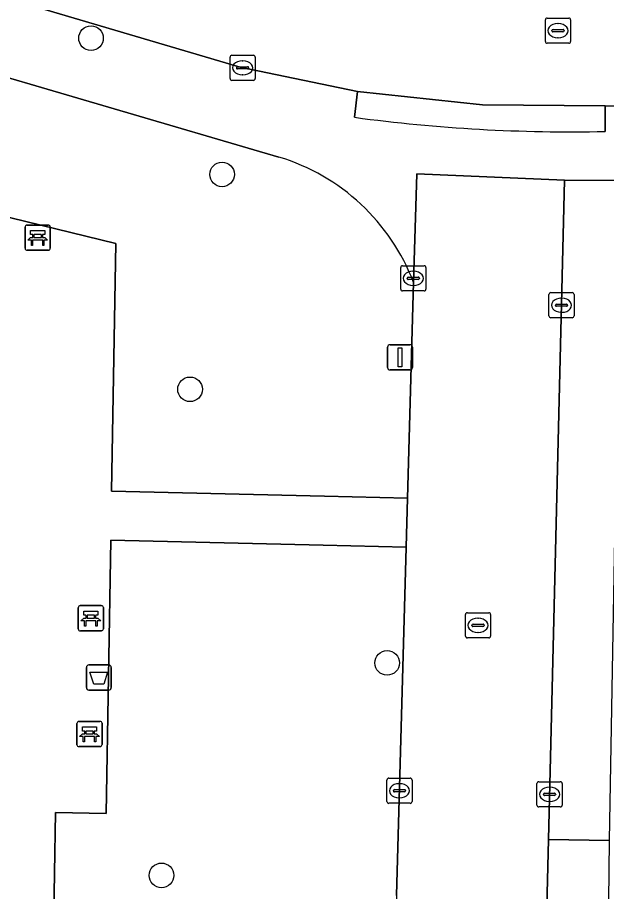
# Model space of a CAD drawing. Extents: x 160023 to 161302, y 384750 to 385707.
# Drawn here: x 160601.98 to 160625.39, y 385103.94 to 385138.66 of the extents above; entities that cross this region are included whole.
import ezdxf

# ---------------------------------------------------------------- set-up
doc = ezdxf.new("R2010")
doc.units = 0
for name, color, linetype in [('IMGEO_Afvalbak', 7, 'Continuous'), ('IMGEO_Bank', 7, 'Continuous'), ('IMGEO_Boom', 7, 'Continuous'), ('IMGEO_Groenvoorziening', 7, 'Continuous'), ('IMGEO_Kolk', 7, 'Continuous'), ('IMGEO_Lichtmast', 7, 'Continuous'), ('IMGEO_Rijbaan_lokaal_open', 7, 'Continuous'), ('IMGEO_Rioolput', 7, 'Continuous'), ('IMGEO_Voetpad_halfverhard', 7, 'Continuous'), ('IMGEO_Voetpad_open', 7, 'Continuous')]:
    doc.layers.add(name, color=color, linetype=linetype)

msp = doc.modelspace()

# ---------------------------------------------------------------- linework, layer by layer
at = {"layer": 'IMGEO_Afvalbak'}
for p, q in [((160604.713, 385112.041), (160604.713, 385112.841)), ((160604.713, 385112.841), (160604.713, 385112.041)), ((160604.813, 385112.941), (160605.603, 385112.941)), ((160605.603, 385112.941), (160604.813, 385112.941)), ((160605.703, 385112.841), (160605.703, 385112.041)), ((160605.703, 385112.041), (160605.703, 385112.841)), ((160605.603, 385111.941), (160604.813, 385111.941)), ((160604.813, 385111.941), (160605.603, 385111.941))]:
    msp.add_line(p, q, dxfattribs=at)
msp.add_lwpolyline([(160604.856, 385112.655), (160605.56, 385112.655), (160605.411, 385112.185), (160605.005, 385112.185), (160604.856, 385112.655)], dxfattribs=at)
for centre, start, end in [((160604.813, 385112.841), 90, 180), ((160604.813, 385112.841), 90, 180), ((160605.603, 385112.841), 0, 90), ((160605.603, 385112.841), 360, 90), ((160604.813, 385112.041), 180, 270), ((160604.813, 385112.041), 180, 270), ((160605.603, 385112.041), 270, 0), ((160605.603, 385112.041), 270, 0)]:
    msp.add_arc(centre, 0.1, start, end, dxfattribs=at)
at = {"layer": 'IMGEO_Bank'}
for p, q in [((160602.353, 385130.418), (160603.194, 385130.418)), ((160603.194, 385130.418), (160602.353, 385130.418)), ((160602.278, 385129.493), (160602.278, 385130.334)), ((160602.278, 385130.334), (160602.278, 385129.493)), ((160602.587, 385129.924), (160602.587, 385130.03)), ((160602.631, 385130.03), (160602.631, 385129.924)), ((160602.919, 385130.036), (160602.637, 385130.036)), ((160602.925, 385129.924), (160602.925, 385130.03)), ((160602.969, 385130.03), (160602.969, 385129.924)), ((160603.278, 385130.343), (160603.278, 385129.502)), ((160603.278, 385129.502), (160603.278, 385130.343)), ((160602.975, 385129.816), (160602.582, 385129.816)), ((160602.637, 385129.918), (160602.919, 385129.918)), ((160603.203, 385129.418), (160602.362, 385129.418)), ((160602.362, 385129.418), (160603.203, 385129.418)), ((160604.392, 385114.373), (160604.392, 385115.214)), ((160604.392, 385115.214), (160604.392, 385114.373)), ((160604.467, 385115.298), (160605.308, 385115.298)), ((160605.308, 385115.298), (160604.467, 385115.298)), ((160605.392, 385115.223), (160605.392, 385114.382)), ((160605.392, 385114.382), (160605.392, 385115.223)), ((160604.701, 385114.804), (160604.701, 385114.91)), ((160604.745, 385114.91), (160604.745, 385114.804)), ((160605.033, 385114.916), (160604.751, 385114.916)), ((160604.751, 385114.798), (160605.033, 385114.798)), ((160605.039, 385114.804), (160605.039, 385114.91)), ((160605.083, 385114.91), (160605.083, 385114.804)), ((160605.089, 385114.696), (160604.696, 385114.696)), ((160605.317, 385114.298), (160604.476, 385114.298)), ((160604.476, 385114.298), (160605.317, 385114.298)), ((160604.338, 385109.775), (160604.338, 385110.616)), ((160604.338, 385110.616), (160604.338, 385109.775)), ((160604.413, 385110.7), (160605.254, 385110.7)), ((160605.254, 385110.7), (160604.413, 385110.7)), ((160605.338, 385110.625), (160605.338, 385109.784)), ((160605.338, 385109.784), (160605.338, 385110.625)), ((160604.647, 385110.206), (160604.647, 385110.312)), ((160604.691, 385110.312), (160604.691, 385110.206)), ((160604.979, 385110.318), (160604.697, 385110.318)), ((160604.985, 385110.206), (160604.985, 385110.312)), ((160605.029, 385110.312), (160605.029, 385110.206)), ((160605.035, 385110.098), (160604.642, 385110.098)), ((160604.697, 385110.2), (160604.979, 385110.2)), ((160605.263, 385109.7), (160604.422, 385109.7)), ((160604.422, 385109.7), (160605.263, 385109.7))]:
    msp.add_line(p, q, dxfattribs=at)
for points in [[(160602.581, 385130.036), (160602.495, 385130.036), (160602.495, 385130.197), (160603.058, 385130.197), (160603.058, 385130.036), (160602.975, 385130.036)], [(160602.525, 385129.816), (160602.383, 385129.816), (160602.495, 385129.918), (160602.581, 385129.918)], [(160602.575, 385129.809), (160602.575, 385129.602), (160602.532, 385129.602), (160602.532, 385129.809)], [(160602.975, 385129.918), (160603.058, 385129.918), (160603.17, 385129.816), (160603.031, 385129.816)], [(160603.025, 385129.809), (160603.025, 385129.602), (160602.981, 385129.602), (160602.981, 385129.809)], [(160604.695, 385114.916), (160604.609, 385114.916), (160604.609, 385115.077), (160605.172, 385115.077), (160605.172, 385114.916), (160605.089, 385114.916)], [(160604.639, 385114.696), (160604.497, 385114.696), (160604.609, 385114.798), (160604.695, 385114.798)], [(160605.089, 385114.798), (160605.172, 385114.798), (160605.284, 385114.696), (160605.145, 385114.696)], [(160604.689, 385114.689), (160604.689, 385114.482), (160604.646, 385114.482), (160604.646, 385114.689)], [(160605.139, 385114.689), (160605.139, 385114.482), (160605.095, 385114.482), (160605.095, 385114.689)], [(160604.641, 385110.318), (160604.555, 385110.318), (160604.555, 385110.479), (160605.118, 385110.479), (160605.118, 385110.318), (160605.035, 385110.318)], [(160604.585, 385110.098), (160604.443, 385110.098), (160604.555, 385110.2), (160604.641, 385110.2)], [(160604.635, 385110.091), (160604.635, 385109.884), (160604.592, 385109.884), (160604.592, 385110.091)], [(160605.035, 385110.2), (160605.118, 385110.2), (160605.23, 385110.098), (160605.091, 385110.098)], [(160605.085, 385110.091), (160605.085, 385109.884), (160605.041, 385109.884), (160605.041, 385110.091)]]:
    msp.add_lwpolyline(points, dxfattribs=at)
for centre, radius, start, end in [((160602.356, 385130.34), 0.0779, 92.4484, 184.2845), ((160602.356, 385130.34), 0.0779, 92.4484, 184.2845), ((160603.2, 385130.34), 0.0779, 2.4484, 94.2845), ((160603.2, 385130.34), 0.0779, 2.4484, 94.2845), ((160602.58, 385130.029), 0.00671, 2.8957, 87.1043), ((160602.637, 385130.029), 0.00671, 92.8957, 177.1043), ((160602.919, 385130.029), 0.00671, 2.8957, 87.1043), ((160602.976, 385130.029), 0.00671, 92.8957, 177.1043), ((160602.525, 385129.809), 0.00671, 2.8957, 87.1043), ((160602.582, 385129.809), 0.00671, 92.8957, 177.1043), ((160602.58, 385129.925), 0.00671, 272.8957, 357.1043), ((160602.637, 385129.925), 0.00671, 182.8957, 267.1043), ((160602.919, 385129.925), 0.00671, 272.8957, 357.1043), ((160602.976, 385129.925), 0.00671, 182.8957, 267.1043), ((160602.974, 385129.809), 0.00671, 2.8957, 87.1043), ((160603.031, 385129.809), 0.00671, 92.8957, 177.1043), ((160602.356, 385129.496), 0.0779, 182.4484, 274.2845), ((160602.356, 385129.496), 0.0779, 182.4484, 274.2845), ((160603.2, 385129.496), 0.0779, 272.4484, 4.2845), ((160603.2, 385129.496), 0.0779, 272.4484, 4.2845), ((160604.47, 385115.22), 0.0779, 92.4484, 184.2845), ((160604.47, 385115.22), 0.0779, 92.4484, 184.2845), ((160605.314, 385115.22), 0.0779, 2.4484, 94.2845), ((160605.314, 385115.22), 0.0779, 2.4484, 94.2845), ((160604.694, 385114.909), 0.00671, 2.8957, 87.1043), ((160604.694, 385114.805), 0.00671, 272.8957, 357.1043), ((160604.751, 385114.909), 0.00671, 92.8957, 177.1043), ((160604.751, 385114.805), 0.00671, 182.8957, 267.1043), ((160605.033, 385114.909), 0.00671, 2.8957, 87.1043), ((160605.033, 385114.805), 0.00671, 272.8957, 357.1043), ((160605.09, 385114.909), 0.00671, 92.8957, 177.1043), ((160605.09, 385114.805), 0.00671, 182.8957, 267.1043), ((160604.639, 385114.689), 0.00671, 2.8957, 87.1043), ((160604.696, 385114.689), 0.00671, 92.8957, 177.1043), ((160605.088, 385114.689), 0.00671, 2.8957, 87.1043), ((160605.145, 385114.689), 0.00671, 92.8957, 177.1043), ((160605.314, 385114.376), 0.0779, 272.4484, 4.2845), ((160605.314, 385114.376), 0.0779, 272.4484, 4.2845), ((160604.47, 385114.376), 0.0779, 182.4484, 274.2845), ((160604.47, 385114.376), 0.0779, 182.4484, 274.2845), ((160604.416, 385110.622), 0.0779, 92.4484, 184.2845), ((160604.416, 385110.622), 0.0779, 92.4484, 184.2845), ((160605.26, 385110.622), 0.0779, 2.4484, 94.2845), ((160605.26, 385110.622), 0.0779, 2.4484, 94.2845), ((160604.64, 385110.311), 0.00671, 2.8957, 87.1043), ((160604.697, 385110.311), 0.00671, 92.8957, 177.1043), ((160604.979, 385110.311), 0.00671, 2.8957, 87.1043), ((160605.036, 385110.311), 0.00671, 92.8957, 177.1043), ((160604.585, 385110.091), 0.00671, 2.8957, 87.1043), ((160604.642, 385110.091), 0.00671, 92.8957, 177.1043), ((160604.64, 385110.207), 0.00671, 272.8957, 357.1043), ((160604.697, 385110.207), 0.00671, 182.8957, 267.1043), ((160604.979, 385110.207), 0.00671, 272.8957, 357.1043), ((160605.036, 385110.207), 0.00671, 182.8957, 267.1043), ((160605.034, 385110.091), 0.00671, 2.8957, 87.1043), ((160605.091, 385110.091), 0.00671, 92.8957, 177.1043), ((160604.416, 385109.778), 0.0779, 182.4484, 274.2845), ((160604.416, 385109.778), 0.0779, 182.4484, 274.2845), ((160605.26, 385109.778), 0.0779, 272.4484, 4.2845), ((160605.26, 385109.778), 0.0779, 272.4484, 4.2845)]:
    msp.add_arc(centre, radius, start, end, dxfattribs=at)
at = {"layer": 'IMGEO_Boom'}
for centre in [(160604.899, 385137.842), (160610.109, 385132.428), (160608.835, 385123.892), (160616.67, 385113.023), (160607.7, 385104.584)]:
    msp.add_circle(centre, 0.489, dxfattribs=at)
at = {"layer": 'IMGEO_Groenvoorziening'}
for points in [[(160598.804, 385137.086), (160597.472, 385131.741), (160605.883, 385129.682), (160605.718, 385119.846), (160614.175, 385119.646), (160617.484, 385119.568), (160617.723, 385128.133)], [(160612.37, 385133.118), (160598.804, 385137.086)], [(160617.044, 385103.79), (160617.43, 385117.621), (160614.133, 385117.699), (160605.686, 385117.9), (160605.504, 385107.037), (160603.489, 385107.085), (160603.449, 385104.674), (160603.035, 385079.917), (160602.909, 385072.356)]]:
    msp.add_lwpolyline(points, dxfattribs=at)
msp.add_arc((160609.967, 385125.171), 8.302, 20.9, 73.1774, dxfattribs=at)
at = {"layer": 'IMGEO_Kolk'}
for p, q in [((160610.425, 385136.237), (160610.425, 385137.089)), ((160610.5, 385137.163), (160611.352, 385137.163)), ((160611.426, 385137.089), (160611.426, 385136.237)), ((160610.684, 385136.657), (160610.684, 385136.669)), ((160611.122, 385136.62), (160610.724, 385136.62)), ((160610.727, 385136.706), (160611.125, 385136.706)), ((160610.913, 385136.943), (160610.938, 385136.943)), ((160611.168, 385136.669), (160611.168, 385136.657)), ((160610.936, 385136.383), (160610.911, 385136.383)), ((160611.352, 385136.163), (160610.5, 385136.163)), ((160617.209, 385127.875), (160617.209, 385128.727)), ((160617.284, 385128.801), (160618.136, 385128.801)), ((160618.21, 385128.727), (160618.21, 385127.875)), ((160617.468, 385128.295), (160617.468, 385128.307)), ((160617.511, 385128.344), (160617.909, 385128.344)), ((160617.697, 385128.581), (160617.722, 385128.581)), ((160617.952, 385128.307), (160617.952, 385128.295)), ((160617.906, 385128.258), (160617.508, 385128.258)), ((160617.72, 385128.021), (160617.695, 385128.021)), ((160618.136, 385127.801), (160617.284, 385127.801)), ((160623.101, 385126.807), (160623.101, 385127.659)), ((160623.176, 385127.733), (160624.028, 385127.733)), ((160624.102, 385127.659), (160624.102, 385126.807)), ((160623.36, 385127.227), (160623.36, 385127.239)), ((160623.403, 385127.276), (160623.801, 385127.276)), ((160623.589, 385127.513), (160623.614, 385127.513)), ((160623.844, 385127.239), (160623.844, 385127.227)), ((160623.798, 385127.19), (160623.4, 385127.19)), ((160623.612, 385126.953), (160623.587, 385126.953)), ((160624.028, 385126.733), (160623.176, 385126.733)), ((160616.658, 385107.52), (160616.658, 385108.372)), ((160616.733, 385108.446), (160617.585, 385108.446)), ((160617.146, 385108.226), (160617.171, 385108.226)), ((160617.659, 385108.372), (160617.659, 385107.52)), ((160622.626, 385107.377), (160622.626, 385108.229)), ((160622.701, 385108.303), (160623.553, 385108.303)), ((160623.627, 385108.229), (160623.627, 385107.377)), ((160616.917, 385107.94), (160616.917, 385107.952)), ((160617.355, 385107.903), (160616.957, 385107.903)), ((160616.96, 385107.989), (160617.358, 385107.989)), ((160617.401, 385107.952), (160617.401, 385107.94)), ((160622.885, 385107.797), (160622.885, 385107.809)), ((160622.928, 385107.846), (160623.326, 385107.846)), ((160623.114, 385108.083), (160623.139, 385108.083)), ((160623.369, 385107.809), (160623.369, 385107.797)), ((160617.585, 385107.446), (160616.733, 385107.446)), ((160617.169, 385107.666), (160617.144, 385107.666)), ((160623.323, 385107.76), (160622.925, 385107.76)), ((160623.137, 385107.523), (160623.112, 385107.523)), ((160623.553, 385107.303), (160622.701, 385107.303))]:
    msp.add_line(p, q, dxfattribs=at)
for points in [[(160610.425, 385136.237), (160610.425, 385137.089)], [(160610.5, 385137.163), (160611.352, 385137.163)], [(160611.426, 385137.089), (160611.426, 385136.237)], [(160611.352, 385136.163), (160610.5, 385136.163)], [(160617.209, 385127.875), (160617.209, 385128.727)], [(160617.284, 385128.801), (160618.136, 385128.801)], [(160618.21, 385128.727), (160618.21, 385127.875)], [(160618.136, 385127.801), (160617.284, 385127.801)], [(160623.101, 385126.807), (160623.101, 385127.659)], [(160623.176, 385127.733), (160624.028, 385127.733)], [(160624.102, 385127.659), (160624.102, 385126.807)], [(160624.028, 385126.733), (160623.176, 385126.733)], [(160616.658, 385107.52), (160616.658, 385108.372)], [(160616.733, 385108.446), (160617.585, 385108.446)], [(160617.659, 385108.372), (160617.659, 385107.52)], [(160622.626, 385107.377), (160622.626, 385108.229)], [(160622.701, 385108.303), (160623.553, 385108.303)], [(160623.627, 385108.229), (160623.627, 385107.377)], [(160617.585, 385107.446), (160616.733, 385107.446)], [(160623.553, 385107.303), (160622.701, 385107.303)]]:
    msp.add_lwpolyline(points, dxfattribs=at)
for centre, radius, start, end in [((160610.502, 385137.087), 0.0765, 91.552, 178.448), ((160610.502, 385137.087), 0.0765, 91.552, 178.448), ((160611.35, 385137.087), 0.0765, 1.552, 88.448), ((160611.35, 385137.087), 0.0765, 1.552, 88.448), ((160610.724, 385136.666), 0.0403, 85.8775, 175.7526), ((160610.721, 385136.656), 0.0366, 178.938, 274.7102), ((160611.125, 385136.663), 0.043, 264.8664, 352.4533), ((160611.129, 385136.668), 0.0386, 1.7309, 96.639), ((160610.502, 385136.239), 0.0765, 181.552, 268.448), ((160610.502, 385136.239), 0.0765, 181.552, 268.448), ((160611.35, 385136.239), 0.0765, 271.552, 358.448), ((160611.35, 385136.239), 0.0765, 271.552, 358.448), ((160617.286, 385128.725), 0.0765, 91.552, 178.448), ((160617.286, 385128.725), 0.0765, 91.552, 178.448), ((160618.134, 385128.725), 0.0765, 1.552, 88.448), ((160618.134, 385128.725), 0.0765, 1.552, 88.448), ((160617.508, 385128.304), 0.0403, 85.8775, 175.7526), ((160617.505, 385128.294), 0.0366, 178.938, 274.7102), ((160617.909, 385128.301), 0.043, 264.8664, 352.4533), ((160617.913, 385128.306), 0.0386, 1.7309, 96.639), ((160617.286, 385127.877), 0.0765, 181.552, 268.448), ((160617.286, 385127.877), 0.0765, 181.552, 268.448), ((160618.134, 385127.877), 0.0765, 271.552, 358.448), ((160618.134, 385127.877), 0.0765, 271.552, 358.448), ((160623.178, 385127.657), 0.0765, 91.552, 178.448), ((160623.178, 385127.657), 0.0765, 91.552, 178.448), ((160624.026, 385127.657), 0.0765, 1.552, 88.448), ((160624.026, 385127.657), 0.0765, 1.552, 88.448), ((160623.4, 385127.236), 0.0403, 85.8775, 175.7526), ((160623.805, 385127.238), 0.0386, 1.7309, 96.639), ((160623.397, 385127.226), 0.0366, 178.938, 274.7102), ((160623.801, 385127.233), 0.043, 264.8664, 352.4533), ((160623.178, 385126.809), 0.0765, 181.552, 268.448), ((160623.178, 385126.809), 0.0765, 181.552, 268.448), ((160624.026, 385126.809), 0.0765, 271.552, 358.448), ((160624.026, 385126.809), 0.0765, 271.552, 358.448), ((160616.735, 385108.37), 0.0765, 91.552, 178.448), ((160616.735, 385108.37), 0.0765, 91.552, 178.448), ((160617.583, 385108.37), 0.0765, 1.552, 88.448), ((160617.583, 385108.37), 0.0765, 1.552, 88.448), ((160622.703, 385108.227), 0.0765, 91.552, 178.448), ((160622.703, 385108.227), 0.0765, 91.552, 178.448), ((160623.551, 385108.227), 0.0765, 1.552, 88.448), ((160623.551, 385108.227), 0.0765, 1.552, 88.448), ((160616.957, 385107.949), 0.0403, 85.8775, 175.7526), ((160616.954, 385107.939), 0.0366, 178.938, 274.7102), ((160617.358, 385107.946), 0.043, 264.8664, 352.4533), ((160617.362, 385107.951), 0.0386, 1.7309, 96.639), ((160622.925, 385107.806), 0.0403, 85.8775, 175.7526), ((160622.922, 385107.796), 0.0366, 178.938, 274.7102), ((160623.326, 385107.803), 0.043, 264.8664, 352.4533), ((160623.33, 385107.808), 0.0386, 1.7309, 96.639), ((160616.735, 385107.522), 0.0765, 181.552, 268.448), ((160616.735, 385107.522), 0.0765, 181.552, 268.448), ((160617.583, 385107.522), 0.0765, 271.552, 358.448), ((160617.583, 385107.522), 0.0765, 271.552, 358.448), ((160622.703, 385107.379), 0.0765, 181.552, 268.448), ((160622.703, 385107.379), 0.0765, 181.552, 268.448), ((160623.551, 385107.379), 0.0765, 271.552, 358.448), ((160623.551, 385107.379), 0.0765, 271.552, 358.448)]:
    msp.add_arc(centre, radius, start, end, dxfattribs=at)
for centre, major_axis, ratio, start_param, end_param in [((160610.912, 385136.663), (-0.387, 0.002), 0.722429, 4.712389, 7.853982), ((160610.937, 385136.663), (-0.39, 0.002), 0.717154, 1.570796, 4.712389), ((160617.696, 385128.301), (-0.387, 0.002), 0.722429, 4.712389, 7.853982), ((160617.721, 385128.301), (-0.39, 0.002), 0.717154, 1.570796, 4.712389), ((160623.588, 385127.233), (-0.387, 0.002), 0.722429, 4.712389, 7.853982), ((160623.613, 385127.233), (-0.39, 0.002), 0.717154, 1.570796, 4.712389), ((160617.145, 385107.946), (-0.387, 0.002), 0.722429, 4.712389, 7.853982), ((160617.17, 385107.946), (-0.39, 0.002), 0.717154, 1.570796, 4.712389), ((160623.113, 385107.803), (-0.387, 0.002), 0.722429, 4.712389, 7.853982), ((160623.138, 385107.803), (-0.39, 0.002), 0.717154, 1.570796, 4.712389)]:
    msp.add_ellipse(centre, major_axis=major_axis, ratio=ratio, start_param=start_param, end_param=end_param, dxfattribs=at)
at = {"layer": 'IMGEO_Lichtmast'}
for p, q in [((160616.686, 385124.761), (160616.686, 385125.561)), ((160616.686, 385125.561), (160616.686, 385124.761)), ((160616.786, 385125.661), (160617.576, 385125.661)), ((160617.576, 385125.661), (160616.786, 385125.661)), ((160617.676, 385125.561), (160617.676, 385124.761)), ((160617.676, 385124.761), (160617.676, 385125.561)), ((160617.576, 385124.661), (160616.786, 385124.661)), ((160616.786, 385124.661), (160617.576, 385124.661))]:
    msp.add_line(p, q, dxfattribs=at)
msp.add_lwpolyline([(160617.106, 385125.536), (160617.256, 385125.536), (160617.256, 385124.786), (160617.106, 385124.786), (160617.106, 385125.536)], dxfattribs=at)
for centre, start, end in [((160616.786, 385125.561), 90, 180), ((160616.786, 385125.561), 90, 180), ((160617.576, 385125.561), 0, 90), ((160617.576, 385125.561), 360, 90), ((160616.786, 385124.761), 180, 270), ((160616.786, 385124.761), 180, 270), ((160617.576, 385124.761), 270, 0), ((160617.576, 385124.761), 270, 0)]:
    msp.add_arc(centre, 0.1, start, end, dxfattribs=at)
at = {"layer": 'IMGEO_Rijbaan_lokaal_open'}
msp.add_lwpolyline([(160618.285, 385142.851), (160600.937, 385147.931), (160598.653, 385140.29), (160610.834, 385136.684), (160615.494, 385135.722), (160620.457, 385135.198), (160625.332, 385135.154), (160642.715, 385134.997), (160645.444, 385134.941), (160648.556, 385134.877), (160649.701, 385134.854), (160653.281, 385134.781), (160669.265, 385134.453), (160669.714, 385134.443), (160669.833, 385140.397), (160627.726, 385141.4), (160623.449, 385141.825)], dxfattribs=at)
msp.add_lwpolyline([(160622.916, 385099.184), (160622.965, 385101.188), (160623.082, 385106.004), (160623.722, 385132.207), (160617.844, 385132.455), (160617.723, 385128.133), (160617.484, 385119.568), (160617.43, 385117.621), (160617.044, 385103.79), (160616.494, 385078.673), (160616.352, 385070.534), (160616.32, 385068.707), (160615.997, 385050.184), (160615.918, 385045.67), (160621.727, 385043.212), (160621.803, 385046.719), (160622.325, 385070.649)], close=True, dxfattribs=at)
at = {"layer": 'IMGEO_Rioolput'}
for p, q in [((160622.961, 385137.714), (160622.961, 385138.566)), ((160623.036, 385138.64), (160623.888, 385138.64)), ((160623.449, 385138.42), (160623.474, 385138.42)), ((160623.962, 385138.566), (160623.962, 385137.714)), ((160623.22, 385138.134), (160623.22, 385138.146)), ((160623.658, 385138.097), (160623.26, 385138.097)), ((160623.263, 385138.183), (160623.661, 385138.183)), ((160623.704, 385138.146), (160623.704, 385138.134)), ((160623.472, 385137.86), (160623.447, 385137.86)), ((160623.888, 385137.64), (160623.036, 385137.64)), ((160619.783, 385114.092), (160619.783, 385114.944)), ((160619.858, 385115.018), (160620.71, 385115.018)), ((160620.271, 385114.798), (160620.296, 385114.798)), ((160620.784, 385114.944), (160620.784, 385114.092)), ((160620.042, 385114.512), (160620.042, 385114.524)), ((160620.48, 385114.475), (160620.082, 385114.475)), ((160620.085, 385114.561), (160620.483, 385114.561)), ((160620.526, 385114.524), (160620.526, 385114.512)), ((160620.294, 385114.238), (160620.269, 385114.238)), ((160620.71, 385114.018), (160619.858, 385114.018))]:
    msp.add_line(p, q, dxfattribs=at)
for points in [[(160622.961, 385137.714), (160622.961, 385138.566)], [(160623.036, 385138.64), (160623.888, 385138.64)], [(160623.962, 385138.566), (160623.962, 385137.714)], [(160623.888, 385137.64), (160623.036, 385137.64)], [(160619.783, 385114.092), (160619.783, 385114.944)], [(160619.858, 385115.018), (160620.71, 385115.018)], [(160620.784, 385114.944), (160620.784, 385114.092)], [(160620.71, 385114.018), (160619.858, 385114.018)]]:
    msp.add_lwpolyline(points, dxfattribs=at)
for centre, radius, start, end in [((160623.038, 385138.564), 0.0765, 91.552, 178.448), ((160623.038, 385138.564), 0.0765, 91.552, 178.448), ((160623.886, 385138.564), 0.0765, 1.552, 88.448), ((160623.886, 385138.564), 0.0765, 1.552, 88.448), ((160623.26, 385138.143), 0.0403, 85.8775, 175.7526), ((160623.257, 385138.133), 0.0366, 178.938, 274.7102), ((160623.661, 385138.14), 0.043, 264.8664, 352.4533), ((160623.665, 385138.145), 0.0386, 1.7309, 96.639), ((160623.038, 385137.716), 0.0765, 181.552, 268.448), ((160623.038, 385137.716), 0.0765, 181.552, 268.448), ((160623.886, 385137.716), 0.0765, 271.552, 358.448), ((160623.886, 385137.716), 0.0765, 271.552, 358.448), ((160619.86, 385114.942), 0.0765, 91.552, 178.448), ((160619.86, 385114.942), 0.0765, 91.552, 178.448), ((160620.708, 385114.942), 0.0765, 1.552, 88.448), ((160620.708, 385114.942), 0.0765, 1.552, 88.448), ((160620.082, 385114.521), 0.0403, 85.8775, 175.7526), ((160620.079, 385114.511), 0.0366, 178.938, 274.7102), ((160620.483, 385114.518), 0.043, 264.8664, 352.4533), ((160620.487, 385114.523), 0.0386, 1.7309, 96.639), ((160619.86, 385114.094), 0.0765, 181.552, 268.448), ((160619.86, 385114.094), 0.0765, 181.552, 268.448), ((160620.708, 385114.094), 0.0765, 271.552, 358.448), ((160620.708, 385114.094), 0.0765, 271.552, 358.448)]:
    msp.add_arc(centre, radius, start, end, dxfattribs=at)
for centre, major_axis, ratio, start_param, end_param in [((160623.448, 385138.14), (-0.387, 0.002), 0.722429, 4.712389, 7.853982), ((160623.473, 385138.14), (-0.39, 0.002), 0.717154, 1.570796, 4.712389), ((160620.27, 385114.518), (-0.387, 0.002), 0.722429, 4.712389, 7.853982), ((160620.295, 385114.518), (-0.39, 0.002), 0.717154, 1.570796, 4.712389)]:
    msp.add_ellipse(centre, major_axis=major_axis, ratio=ratio, start_param=start_param, end_param=end_param, dxfattribs=at)
at = {"layer": 'IMGEO_Voetpad_halfverhard'}
msp.add_lwpolyline([(160602.909, 385072.356), (160603.035, 385079.917), (160603.449, 385104.674), (160603.489, 385107.085), (160605.504, 385107.037), (160605.686, 385117.9), (160614.133, 385117.699), (160617.43, 385117.621), (160617.484, 385119.568), (160614.175, 385119.646), (160605.718, 385119.846), (160605.883, 385129.682), (160597.472, 385131.741), (160595.529, 385132.217), (160596.884, 385137.647), (160594.614, 385138.311), (160592.785, 385130.842), (160578.425, 385134.358), (160575.157, 385135.158), (160574.748, 385133.329), (160578.019, 385132.528), (160579.038, 385132.279), (160571.746, 385099.761)], dxfattribs=at)
at = {"layer": 'IMGEO_Voetpad_open'}
for points in [[(160615.376, 385134.697), (160615.494, 385135.722), (160610.834, 385136.684), (160598.653, 385140.29), (160594.019, 385141.645), (160582.604, 385145.075)], [(160582.863, 385141.748), (160594.614, 385138.311), (160596.884, 385137.647), (160598.804, 385137.086), (160612.37, 385133.118)], [(160625.336, 385134.137), (160625.332, 385135.154), (160620.457, 385135.198), (160615.494, 385135.722), (160615.376, 385134.697)], [(160676.398, 385134.302), (160669.714, 385134.443), (160669.265, 385134.453), (160653.281, 385134.781), (160649.701, 385134.854), (160648.556, 385134.877), (160645.444, 385134.941), (160642.715, 385134.997), (160625.332, 385135.154), (160625.336, 385134.137)], [(160617.723, 385128.133), (160617.844, 385132.455), (160623.722, 385132.207), (160628.745, 385132.176), (160628.945, 385132.154), (160637.393, 385132.013), (160645.612, 385131.808), (160648.418, 385131.752), (160650.068, 385131.719), (160653.249, 385131.655), (160663.216, 385131.451), (160669.819, 385131.285)], [(160628.945, 385132.154), (160628.745, 385132.176), (160623.722, 385132.207), (160623.082, 385106.004), (160625.507, 385105.974), (160625.922, 385129.247)]]:
    msp.add_lwpolyline(points, dxfattribs=at)
msp.add_lwpolyline([(160625.449, 385101.157), (160625.507, 385105.974), (160623.082, 385106.004), (160622.965, 385101.188)], close=True, dxfattribs=at)
for centre, radius, start, end in [((160623.944, 385198.237), 64.115, 262.32007, 271.24381), ((160623.944, 385198.237), 64.115, 262.32007, 271.24381), ((160609.967, 385125.171), 8.302, 20.9, 73.1774)]:
    msp.add_arc(centre, radius, start, end, dxfattribs=at)

doc.saveas('drawing.dxf')
